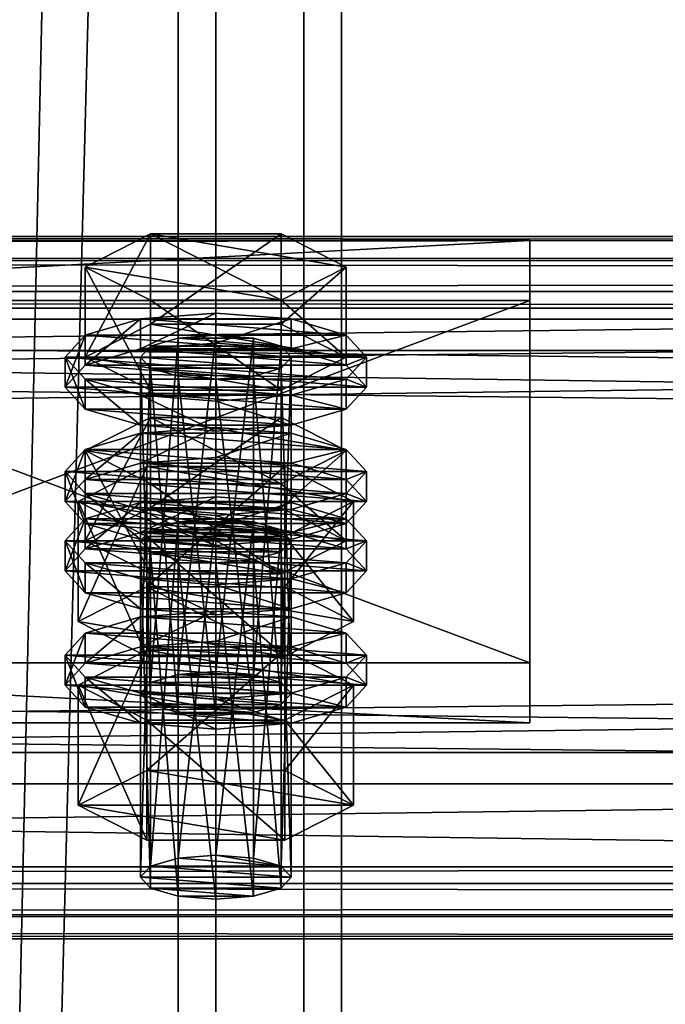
# Model space of a CAD drawing. Header units: millimetres. Extents: x 60485 to 71303, y 100 to 16900.
# Tile 374 of 656: x 68404 to 68456, y 4484 to 4563. Entities that reach past the tile are written whole.
import ezdxf

# ---------------------------------------------------------------- set-up
doc = ezdxf.new("R2010")
doc.units = ezdxf.units.MM
for name, color, linetype in [('13', 7, 'Continuous'), ('3', 7, 'Continuous'), ('4', 7, 'Continuous'), ('6', 7, 'Continuous'), ('9', 7, 'Continuous')]:
    doc.layers.add(name, color=color, linetype=linetype)

msp = doc.modelspace()

# ---------------------------------------------------------------- meshes
at = {"layer": '13', "color": 20}
mesh = msp.add_polyface(dxfattribs=at)
corners = [(68414.804, 4523.727, 4438.322), (68425.196, 4530.9, 4440.515), (68414.804, 4530.9, 4440.515), (68425.196, 4525.637, 4457.728), (68409.608, 4528.268, 4449.122), (68414, 4508.938, 4390.927), (68414.804, 4536.592, 4396.245), (68414, 4535.715, 4399.114), (68414.804, 4509.815, 4388.058), (68417, 4537.234, 4394.144), (68417, 4510.457, 4385.958), (68420, 4537.469, 4393.376), (68414.804, 4534.838, 4401.982), (68420, 4533.961, 4404.851), (68417, 4534.196, 4404.083), (68425.196, 4534.838, 4401.982), (68426, 4535.715, 4399.114), (68425.196, 4536.592, 4396.245), (68409.608, 4535.715, 4399.114), (68414.804, 4538.346, 4390.507), (68414.804, 4545.518, 4392.7), (68409.608, 4542.887, 4401.306), (68425.196, 4545.518, 4392.7), (68425.196, 4533.083, 4407.72), (68414.804, 4533.083, 4407.72), (68414.804, 4540.256, 4409.913), (68430.392, 4535.715, 4399.114), (68425.196, 4540.256, 4409.913), (68408, 4533.324, 4398.383), (68409.608, 4535.078, 4392.645), (68409.608, 4537.469, 4393.376), (68408, 4535.715, 4399.114), (68414, 4536.362, 4388.444), (68414, 4538.753, 4389.175), (68420, 4536.832, 4386.907), (68420, 4539.223, 4387.638), (68420, 4529.816, 4409.858), (68414, 4530.286, 4408.321), (68414, 4532.676, 4409.052), (68420, 4532.206, 4410.589), (68409.608, 4531.57, 4404.12), (68409.608, 4533.961, 4404.851), (68430.392, 4535.078, 4392.645), (68432, 4533.324, 4398.383), (68430.392, 4531.57, 4404.12), (68426, 4530.286, 4408.321), (68426, 4532.676, 4409.052), (68430.392, 4533.961, 4404.851), (68432, 4535.715, 4399.114), (68430.392, 4537.469, 4393.376), (68414, 4527.261, 4385.662), (68420, 4527.731, 4384.125), (68420, 4530.122, 4384.855), (68414, 4529.652, 4386.393), (68430.392, 4528.368, 4390.593), (68409.608, 4528.368, 4390.593), (68426, 4529.652, 4386.393)]
mesh.append_faces([[corners[k] for k in face] for face in [(0, 1, 2, 2), (5, 6, 7, 7), (8, 9, 6, 6), (10, 11, 9, 9), (12, 13, 14, 14), (18, 20, 21, 21), (19, 22, 20, 20), (24, 21, 25, 25), (23, 18, 24, 24), (21, 27, 25, 25), (28, 30, 31, 31), (29, 33, 30, 30), (32, 35, 33, 33), (36, 38, 39, 39), (37, 41, 38, 38), (40, 31, 41, 41), (50, 52, 53, 53), (56, 53, 52, 52)]], dxfattribs={"vtx0": -1, "color": 20})
mesh.append_faces([[corners[k] for k in face] for face in [(3, 4, 2, 2), (15, 12, 7, 7), (16, 7, 6, 6), (17, 6, 9, 9), (26, 19, 18, 18), (27, 21, 20, 20), (42, 32, 29, 29), (43, 29, 28, 28), (44, 28, 40, 40), (45, 40, 37, 37), (46, 38, 41, 41), (47, 41, 31, 31), (48, 31, 30, 30), (49, 30, 33, 33), (54, 55, 53, 53)]], dxfattribs={"vtx0": -1, "vtx2": -1, "vtx3": -1, "color": 20})
mesh.append_faces([[corners[k] for k in face] for face in [(18, 19, 20, 20), (23, 24, 25, 25), (24, 18, 21, 21), (28, 29, 30, 30), (29, 32, 33, 33), (32, 34, 35, 35), (36, 37, 38, 38), (37, 40, 41, 41), (40, 28, 31, 31), (50, 51, 52, 52)]], dxfattribs={"vtx2": -1, "vtx3": -1, "color": 20})
mesh = msp.add_polyface(dxfattribs=at)
corners = [(68430.392, 4528.268, 4449.122), (68414.804, 4530.9, 4440.515), (68425.196, 4530.9, 4440.515), (68420, 4510.692, 4385.189), (68423, 4537.234, 4394.144), (68420, 4537.469, 4393.376), (68423, 4510.457, 4385.958), (68425.196, 4536.592, 4396.245), (68420, 4533.961, 4404.851), (68414.804, 4534.838, 4401.982), (68423, 4534.196, 4404.083), (68425.196, 4534.838, 4401.982), (68414, 4535.715, 4399.114), (68426, 4535.715, 4399.114), (68414.804, 4536.592, 4396.245), (68417, 4537.234, 4394.144), (68414.804, 4538.346, 4390.507), (68425.196, 4538.346, 4390.507), (68425.196, 4545.518, 4392.7), (68430.392, 4535.715, 4399.114), (68430.392, 4542.887, 4401.306), (68425.196, 4533.083, 4407.72), (68425.196, 4540.256, 4409.913), (68414.804, 4540.256, 4409.913), (68409.608, 4535.715, 4399.114), (68414.804, 4545.518, 4392.7), (68420, 4536.832, 4386.907), (68426, 4536.362, 4388.444), (68426, 4538.753, 4389.175), (68420, 4539.223, 4387.638), (68430.392, 4535.078, 4392.645), (68430.392, 4537.469, 4393.376), (68432, 4533.324, 4398.383), (68432, 4535.715, 4399.114), (68430.392, 4531.57, 4404.12), (68430.392, 4533.961, 4404.851), (68426, 4530.286, 4408.321), (68426, 4532.676, 4409.052), (68420, 4529.816, 4409.858), (68420, 4532.206, 4410.589), (68414, 4536.362, 4388.444), (68409.608, 4535.078, 4392.645), (68408, 4533.324, 4398.383), (68409.608, 4531.57, 4404.12), (68414, 4530.286, 4408.321), (68414, 4532.676, 4409.052), (68409.608, 4533.961, 4404.851), (68408, 4535.715, 4399.114), (68409.608, 4537.469, 4393.376), (68414, 4538.753, 4389.175)]
mesh.append_faces([[corners[k] for k in face] for face in [(0, 1, 2, 2), (3, 4, 5, 5), (6, 7, 4, 4), (4, 15, 5, 5), (17, 20, 18, 18), (19, 22, 20, 20), (21, 23, 22, 22), (16, 19, 17, 17), (20, 25, 18, 18), (26, 28, 29, 29), (27, 31, 28, 28), (30, 33, 31, 31), (32, 35, 33, 33), (34, 37, 35, 35), (36, 39, 37, 37), (40, 27, 26, 26), (36, 44, 38, 38), (45, 37, 39, 39), (28, 49, 29, 29)]], dxfattribs={"vtx0": -1, "color": 20})
mesh.append_faces([[corners[k] for k in face] for face in [(8, 9, 10, 10), (10, 9, 11, 11), (11, 12, 13, 13), (13, 14, 7, 7), (7, 15, 4, 4), (19, 24, 21, 21), (22, 25, 20, 20), (27, 40, 30, 30), (30, 41, 32, 32), (32, 42, 34, 34), (34, 43, 36, 36), (37, 46, 35, 35), (35, 47, 33, 33), (33, 48, 31, 31), (31, 49, 28, 28)]], dxfattribs={"vtx0": -1, "vtx1": -1, "color": 20})
mesh.append_faces([[corners[k] for k in face] for face in [(16, 17, 18, 18), (17, 19, 20, 20), (19, 21, 22, 22), (26, 27, 28, 28), (27, 30, 31, 31), (30, 32, 33, 33), (32, 34, 35, 35), (34, 36, 37, 37), (36, 38, 39, 39)]], dxfattribs={"vtx2": -1, "vtx3": -1, "color": 20})
mesh = msp.add_polyface(dxfattribs=at)
corners = [(68425.196, 4521.973, 4444.06), (68414.804, 4521.973, 4444.06), (68417, 4522.615, 4441.96), (68423, 4522.615, 4441.96), (68420, 4522.85, 4441.191), (68409.608, 4521.096, 4446.929), (68414.804, 4523.727, 4438.322), (68414.804, 4530.9, 4440.515), (68409.608, 4528.268, 4449.122), (68425.196, 4518.465, 4455.536), (68414.804, 4518.465, 4455.536), (68414.804, 4525.637, 4457.728), (68425.196, 4525.637, 4457.728), (68409.608, 4520.46, 4440.46), (68414, 4521.744, 4436.26), (68414, 4524.135, 4436.991), (68409.608, 4522.85, 4441.191), (68420, 4522.214, 4434.722), (68420, 4524.605, 4435.453), (68430.392, 4522.85, 4441.191), (68426, 4524.135, 4436.991), (68414, 4508.938, 4390.927), (68414.804, 4509.815, 4388.058), (68414.804, 4536.592, 4396.245), (68417, 4510.457, 4385.958), (68417, 4537.234, 4394.144), (68420, 4510.692, 4385.189), (68420, 4537.469, 4393.376), (68420, 4507.184, 4396.665), (68417, 4534.196, 4404.083), (68420, 4533.961, 4404.851), (68417, 4507.419, 4395.896), (68414.804, 4534.838, 4401.982), (68414.804, 4508.061, 4393.796), (68414, 4535.715, 4399.114), (68409.03, 4514.66, 4392.676), (68414.515, 4527.001, 4386.515), (68409.03, 4524.223, 4395.6), (68414.515, 4517.438, 4383.592), (68425.485, 4527.001, 4386.515), (68425.485, 4521.445, 4404.685), (68414.515, 4521.445, 4404.685), (68430.97, 4524.223, 4395.6), (68408, 4524.223, 4395.6), (68409.608, 4525.977, 4389.862), (68409.608, 4528.368, 4390.593), (68408, 4526.614, 4396.331), (68414, 4527.261, 4385.662), (68414, 4529.652, 4386.393), (68420, 4520.715, 4407.076), (68414, 4521.185, 4405.538), (68414, 4523.575, 4406.269), (68420, 4523.105, 4407.807), (68409.608, 4522.469, 4401.338), (68409.608, 4524.86, 4402.069), (68426, 4527.261, 4385.662), (68420, 4527.731, 4384.125), (68430.392, 4525.977, 4389.862), (68432, 4524.223, 4395.6), (68430.392, 4522.469, 4401.338), (68426, 4523.575, 4406.269), (68430.392, 4524.86, 4402.069), (68432, 4526.614, 4396.331)]
mesh.append_faces([[corners[k] for k in face] for face in [(3, 2, 4, 4), (5, 7, 8, 8), (10, 8, 11, 11), (8, 12, 11, 11), (13, 15, 16, 16), (14, 18, 15, 15), (20, 15, 18, 18), (28, 29, 30, 30), (31, 32, 29, 29), (33, 34, 32, 32), (35, 36, 37, 37), (38, 39, 36, 36), (37, 40, 41, 41), (43, 45, 46, 46), (44, 48, 45, 45), (49, 51, 52, 52), (50, 54, 51, 51), (53, 46, 54, 54), (47, 55, 56, 56), (51, 60, 52, 52)]], dxfattribs={"vtx0": -1, "color": 20})
mesh.append_faces([[corners[k] for k in face] for face in [(0, 1, 2, 2), (19, 16, 15, 15), (42, 37, 36, 36), (57, 47, 44, 44), (58, 44, 43, 43), (59, 43, 53, 53), (60, 51, 54, 54), (61, 54, 46, 46), (62, 46, 45, 45)]], dxfattribs={"vtx0": -1, "vtx2": -1, "vtx3": -1, "color": 20})
mesh.append_faces([[corners[k] for k in face] for face in [(5, 6, 7, 7), (9, 10, 11, 11), (10, 5, 8, 8), (13, 14, 15, 15), (14, 17, 18, 18), (21, 22, 23, 23), (22, 24, 25, 25), (24, 26, 27, 27), (33, 21, 34, 34), (43, 44, 45, 45), (44, 47, 48, 48), (49, 50, 51, 51), (50, 53, 54, 54), (53, 43, 46, 46)]], dxfattribs={"vtx2": -1, "vtx3": -1, "color": 20})
mesh = msp.add_polyface(dxfattribs=at)
corners = [(68425.196, 4521.973, 4444.06), (68417, 4522.615, 4441.96), (68423, 4522.615, 4441.96), (68414.804, 4523.727, 4438.322), (68425.196, 4523.727, 4438.322), (68425.196, 4530.9, 4440.515), (68430.392, 4521.096, 4446.929), (68430.392, 4528.268, 4449.122), (68425.196, 4518.465, 4455.536), (68425.196, 4525.637, 4457.728), (68414.804, 4525.637, 4457.728), (68414.804, 4530.9, 4440.515), (68420, 4522.214, 4434.722), (68426, 4521.744, 4436.26), (68426, 4524.135, 4436.991), (68420, 4524.605, 4435.453), (68430.392, 4522.85, 4441.191), (68432, 4521.096, 4446.929), (68409.608, 4522.85, 4441.191), (68414, 4524.135, 4436.991), (68420, 4510.692, 4385.189), (68423, 4510.457, 4385.958), (68423, 4537.234, 4394.144), (68425.196, 4509.815, 4388.058), (68425.196, 4536.592, 4396.245), (68426, 4508.938, 4390.927), (68426, 4535.715, 4399.114), (68425.196, 4534.838, 4401.982), (68425.196, 4508.061, 4393.796), (68423, 4534.196, 4404.083), (68423, 4507.419, 4395.896), (68420, 4533.961, 4404.851), (68414.515, 4517.438, 4383.592), (68425.485, 4517.438, 4383.592), (68425.485, 4527.001, 4386.515), (68430.97, 4524.223, 4395.6), (68425.485, 4521.445, 4404.685), (68409.03, 4524.223, 4395.6), (68414.515, 4527.001, 4386.515), (68420, 4527.731, 4384.125), (68426, 4527.261, 4385.662), (68426, 4529.652, 4386.393), (68420, 4530.122, 4384.855), (68430.392, 4525.977, 4389.862), (68430.392, 4528.368, 4390.593), (68432, 4524.223, 4395.6), (68432, 4526.614, 4396.331), (68430.392, 4522.469, 4401.338), (68430.392, 4524.86, 4402.069), (68426, 4521.185, 4405.538), (68426, 4523.575, 4406.269), (68420, 4523.105, 4407.807), (68414, 4527.261, 4385.662), (68409.608, 4525.977, 4389.862), (68408, 4524.223, 4395.6), (68409.608, 4524.86, 4402.069), (68408, 4526.614, 4396.331), (68409.608, 4528.368, 4390.593), (68414, 4529.652, 4386.393)]
mesh.append_faces([[corners[k] for k in face] for face in [(4, 7, 5, 5), (6, 9, 7, 7), (8, 10, 9, 9), (3, 6, 4, 4), (12, 14, 15, 15), (13, 16, 14, 14), (23, 26, 24, 24), (25, 27, 26, 26), (28, 29, 27, 27), (30, 31, 29, 29), (33, 35, 34, 34), (35, 38, 34, 34), (39, 41, 42, 42), (40, 44, 41, 41), (43, 46, 44, 44), (45, 48, 46, 46), (47, 50, 48, 48), (49, 51, 50, 50)]], dxfattribs={"vtx0": -1, "color": 20})
mesh.append_faces([[corners[k] for k in face] for face in [(0, 1, 2, 2), (9, 11, 7, 7), (17, 18, 16, 16), (16, 19, 14, 14), (36, 37, 35, 35), (40, 52, 43, 43), (43, 53, 45, 45), (45, 54, 47, 47), (50, 55, 48, 48), (48, 56, 46, 46), (46, 57, 44, 44), (44, 58, 41, 41)]], dxfattribs={"vtx0": -1, "vtx1": -1, "color": 20})
mesh.append_faces([[corners[k] for k in face] for face in [(3, 4, 5, 5), (4, 6, 7, 7), (6, 8, 9, 9), (12, 13, 14, 14), (20, 21, 22, 22), (21, 23, 24, 24), (23, 25, 26, 26), (32, 33, 34, 34), (39, 40, 41, 41), (40, 43, 44, 44), (43, 45, 46, 46), (45, 47, 48, 48), (47, 49, 50, 50)]], dxfattribs={"vtx2": -1, "vtx3": -1, "color": 20})
mesh = msp.add_polyface(dxfattribs=at)
corners = [(68414, 4494.32, 4438.742), (68414.804, 4521.973, 4444.06), (68414, 4521.096, 4446.929), (68414.804, 4495.197, 4435.873), (68417, 4522.615, 4441.96), (68417, 4495.839, 4433.773), (68420, 4522.85, 4441.191), (68417, 4492.8, 4443.712), (68414.804, 4520.219, 4449.798), (68417, 4519.577, 4451.898), (68414.804, 4493.443, 4441.611), (68420, 4519.342, 4452.667), (68425.196, 4520.219, 4449.798), (68426, 4521.096, 4446.929), (68425.196, 4518.465, 4455.536), (68414.804, 4523.727, 4438.322), (68409.608, 4521.096, 4446.929), (68414.804, 4518.465, 4455.536), (68408, 4518.705, 4446.198), (68409.608, 4520.46, 4440.46), (68409.608, 4522.85, 4441.191), (68408, 4521.096, 4446.929), (68420, 4515.197, 4457.674), (68414, 4515.667, 4456.136), (68414, 4518.058, 4456.867), (68420, 4517.588, 4458.404), (68409.608, 4516.951, 4451.936), (68409.608, 4519.342, 4452.667), (68430.392, 4520.46, 4440.46), (68414, 4521.744, 4436.26), (68432, 4518.705, 4446.198), (68430.392, 4516.951, 4451.936), (68426, 4515.667, 4456.136), (68426, 4518.058, 4456.867), (68430.392, 4519.342, 4452.667), (68432, 4521.096, 4446.929), (68409.608, 4511.359, 4437.678), (68414, 4512.643, 4433.477), (68414, 4515.034, 4434.208), (68409.608, 4513.749, 4438.409), (68420, 4513.113, 4431.94), (68420, 4515.504, 4432.671), (68426, 4512.643, 4433.477), (68430.392, 4513.749, 4438.409), (68426, 4515.034, 4434.208), (68420, 4507.184, 4396.665), (68417, 4507.419, 4395.896), (68417, 4534.196, 4404.083), (68414.804, 4508.061, 4393.796), (68414.804, 4534.838, 4401.982), (68409.03, 4514.66, 4392.676), (68414.515, 4517.438, 4383.592), (68414.515, 4527.001, 4386.515), (68425.485, 4511.882, 4401.761), (68414.515, 4511.882, 4401.761), (68414.515, 4521.445, 4404.685), (68409.03, 4524.223, 4395.6), (68426, 4521.185, 4405.538), (68409.608, 4522.469, 4401.338), (68414, 4521.185, 4405.538), (68420, 4520.715, 4407.076)]
mesh.append_faces([[corners[k] for k in face] for face in [(0, 1, 2, 2), (3, 4, 1, 1), (5, 6, 4, 4), (7, 8, 9, 9), (10, 2, 8, 8), (8, 11, 9, 9), (14, 16, 17, 17), (18, 20, 21, 21), (22, 24, 25, 25), (23, 27, 24, 24), (26, 21, 27, 27), (32, 23, 22, 22), (24, 33, 25, 25), (36, 38, 39, 39), (37, 41, 38, 38), (37, 42, 40, 40), (44, 38, 41, 41), (54, 56, 55, 55), (57, 59, 60, 60)]], dxfattribs={"vtx0": -1, "color": 20})
mesh.append_faces([[corners[k] for k in face] for face in [(12, 8, 2, 2), (13, 2, 1, 1), (14, 15, 16, 16), (28, 29, 19, 19), (30, 19, 18, 18), (31, 18, 26, 26), (32, 26, 23, 23), (33, 24, 27, 27), (34, 27, 21, 21), (35, 21, 20, 20), (43, 39, 38, 38), (53, 51, 50, 50), (57, 58, 59, 59)]], dxfattribs={"vtx0": -1, "vtx2": -1, "vtx3": -1, "color": 20})
mesh.append_faces([[corners[k] for k in face] for face in [(18, 19, 20, 20), (22, 23, 24, 24), (23, 26, 27, 27), (26, 18, 21, 21), (36, 37, 38, 38), (37, 40, 41, 41), (45, 46, 47, 47), (46, 48, 49, 49), (50, 51, 52, 52), (53, 54, 55, 55), (54, 50, 56, 56)]], dxfattribs={"vtx2": -1, "vtx3": -1, "color": 20})
mesh = msp.add_polyface(dxfattribs=at)
corners = [(68420, 4496.074, 4433.005), (68423, 4522.615, 4441.96), (68420, 4522.85, 4441.191), (68423, 4495.839, 4433.773), (68425.196, 4521.973, 4444.06), (68425.196, 4495.197, 4435.873), (68426, 4521.096, 4446.929), (68426, 4494.32, 4438.742), (68425.196, 4520.219, 4449.798), (68425.196, 4493.443, 4441.611), (68423, 4519.577, 4451.898), (68420, 4519.342, 4452.667), (68414.804, 4520.219, 4449.798), (68414, 4521.096, 4446.929), (68414.804, 4521.973, 4444.06), (68430.392, 4521.096, 4446.929), (68414.804, 4523.727, 4438.322), (68425.196, 4518.465, 4455.536), (68426, 4521.744, 4436.26), (68430.392, 4520.46, 4440.46), (68430.392, 4522.85, 4441.191), (68432, 4518.705, 4446.198), (68432, 4521.096, 4446.929), (68430.392, 4516.951, 4451.936), (68430.392, 4519.342, 4452.667), (68426, 4515.667, 4456.136), (68426, 4518.058, 4456.867), (68420, 4515.197, 4457.674), (68420, 4517.588, 4458.404), (68414, 4521.744, 4436.26), (68420, 4522.214, 4434.722), (68409.608, 4520.46, 4440.46), (68408, 4518.705, 4446.198), (68409.608, 4516.951, 4451.936), (68409.608, 4519.342, 4452.667), (68408, 4521.096, 4446.929), (68420, 4513.113, 4431.94), (68426, 4512.643, 4433.477), (68426, 4515.034, 4434.208), (68420, 4515.504, 4432.671), (68430.392, 4511.359, 4437.678), (68430.392, 4513.749, 4438.409), (68432, 4511.995, 4444.146), (68409.608, 4513.749, 4438.409), (68414, 4515.034, 4434.208), (68426, 4508.938, 4390.927), (68425.196, 4508.061, 4393.796), (68425.196, 4534.838, 4401.982), (68423, 4507.419, 4395.896), (68423, 4534.196, 4404.083), (68420, 4507.184, 4396.665), (68420, 4533.961, 4404.851), (68425.485, 4517.438, 4383.592), (68430.97, 4514.66, 4392.676), (68430.97, 4524.223, 4395.6), (68425.485, 4511.882, 4401.761), (68425.485, 4521.445, 4404.685), (68414.515, 4521.445, 4404.685), (68414.515, 4517.438, 4383.592), (68426, 4521.185, 4405.538), (68420, 4520.715, 4407.076), (68420, 4523.105, 4407.807), (68430.392, 4522.469, 4401.338), (68409.608, 4522.469, 4401.338)]
mesh.append_faces([[corners[k] for k in face] for face in [(0, 1, 2, 2), (3, 4, 1, 1), (5, 6, 4, 4), (7, 8, 6, 6), (9, 10, 8, 8), (19, 22, 20, 20), (21, 24, 22, 22), (23, 26, 24, 24), (25, 28, 26, 26), (29, 18, 30, 30), (36, 38, 39, 39), (37, 41, 38, 38), (53, 56, 54, 54), (55, 57, 56, 56), (58, 53, 52, 52)]], dxfattribs={"vtx0": -1, "color": 20})
mesh.append_faces([[corners[k] for k in face] for face in [(11, 12, 10, 10), (10, 12, 8, 8), (8, 13, 6, 6), (6, 14, 4, 4), (15, 16, 17, 17), (18, 29, 19, 19), (19, 31, 21, 21), (21, 32, 23, 23), (23, 33, 25, 25), (26, 34, 24, 24), (24, 35, 22, 22), (42, 43, 41, 41), (41, 44, 38, 38), (53, 58, 55, 55), (62, 63, 59, 59)]], dxfattribs={"vtx0": -1, "vtx1": -1, "color": 20})
mesh.append_faces([[corners[k] for k in face] for face in [(18, 19, 20, 20), (19, 21, 22, 22), (21, 23, 24, 24), (23, 25, 26, 26), (25, 27, 28, 28), (36, 37, 38, 38), (37, 40, 41, 41), (45, 46, 47, 47), (46, 48, 49, 49), (48, 50, 51, 51), (52, 53, 54, 54), (53, 55, 56, 56), (59, 60, 61, 61)]], dxfattribs={"vtx2": -1, "vtx3": -1, "color": 20})
mesh = msp.add_polyface(dxfattribs=at)
corners = [(68414, 4494.32, 4438.742), (68414.804, 4495.197, 4435.873), (68414.804, 4521.973, 4444.06), (68417, 4495.839, 4433.773), (68417, 4522.615, 4441.96), (68420, 4496.074, 4433.005), (68420, 4522.85, 4441.191), (68420, 4492.565, 4444.48), (68417, 4492.8, 4443.712), (68417, 4519.577, 4451.898), (68420, 4519.342, 4452.667), (68414.804, 4493.443, 4441.611), (68414.804, 4520.219, 4449.798), (68414, 4521.096, 4446.929), (68425.196, 4495.197, 4435.873), (68426, 4494.32, 4438.742), (68425.196, 4493.443, 4441.611), (68423, 4492.8, 4443.712), (68409.03, 4500.041, 4440.492), (68414.515, 4502.819, 4431.407), (68414.515, 4512.382, 4434.331), (68409.03, 4509.604, 4443.415), (68425.485, 4512.382, 4434.331), (68425.485, 4497.264, 4449.577), (68414.515, 4497.264, 4449.577), (68414.515, 4506.827, 4452.5), (68430.97, 4500.041, 4440.492), (68425.485, 4506.827, 4452.5), (68430.97, 4509.604, 4443.415), (68408, 4509.604, 4443.415), (68409.608, 4511.359, 4437.678), (68409.608, 4513.749, 4438.409), (68408, 4511.995, 4444.146), (68420, 4506.096, 4454.891), (68414, 4506.566, 4453.354), (68414, 4508.957, 4454.085), (68420, 4508.487, 4455.622), (68409.608, 4507.85, 4449.153), (68409.608, 4510.241, 4449.884), (68430.392, 4511.359, 4437.678), (68414, 4512.643, 4433.477), (68432, 4509.604, 4443.415), (68430.392, 4507.85, 4449.153), (68426, 4506.566, 4453.354), (68426, 4508.957, 4454.085), (68430.392, 4510.241, 4449.884), (68432, 4511.995, 4444.146), (68425.196, 4509.815, 4388.058), (68417, 4510.457, 4385.958), (68414.804, 4509.815, 4388.058), (68426, 4508.938, 4390.927), (68414, 4508.938, 4390.927), (68425.196, 4508.061, 4393.796), (68414.804, 4508.061, 4393.796), (68423, 4507.419, 4395.896), (68417, 4507.419, 4395.896), (68425.485, 4511.882, 4401.761), (68409.03, 4514.66, 4392.676), (68414.515, 4511.882, 4401.761)]
mesh.append_faces([[corners[k] for k in face] for face in [(7, 9, 10, 10), (17, 8, 7, 7), (18, 20, 21, 21), (19, 22, 20, 20), (24, 21, 25, 25), (23, 18, 24, 24), (21, 27, 25, 25), (29, 31, 32, 32), (33, 35, 36, 36), (34, 38, 35, 35), (37, 32, 38, 38), (56, 57, 58, 58)]], dxfattribs={"vtx0": -1, "color": 20})
mesh.append_faces([[corners[k] for k in face] for face in [(14, 5, 3, 3), (14, 3, 1, 1), (15, 1, 0, 0), (16, 0, 11, 11), (17, 11, 8, 8), (26, 19, 18, 18), (28, 21, 20, 20), (39, 40, 30, 30), (41, 30, 29, 29), (42, 29, 37, 37), (43, 37, 34, 34), (44, 35, 38, 38), (45, 38, 32, 32), (46, 32, 31, 31), (47, 48, 49, 49), (50, 49, 51, 51), (52, 51, 53, 53), (54, 53, 55, 55)]], dxfattribs={"vtx0": -1, "vtx2": -1, "vtx3": -1, "color": 20})
mesh.append_faces([[corners[k] for k in face] for face in [(0, 1, 2, 2), (1, 3, 4, 4), (3, 5, 6, 6), (7, 8, 9, 9), (8, 11, 12, 12), (11, 0, 13, 13), (18, 19, 20, 20), (23, 24, 25, 25), (24, 18, 21, 21), (29, 30, 31, 31), (33, 34, 35, 35), (34, 37, 38, 38), (37, 29, 32, 32)]], dxfattribs={"vtx2": -1, "vtx3": -1, "color": 20})
mesh = msp.add_polyface(dxfattribs=at)
corners = [(68420, 4496.074, 4433.005), (68423, 4495.839, 4433.773), (68423, 4522.615, 4441.96), (68425.196, 4495.197, 4435.873), (68425.196, 4521.973, 4444.06), (68426, 4494.32, 4438.742), (68426, 4521.096, 4446.929), (68425.196, 4493.443, 4441.611), (68425.196, 4520.219, 4449.798), (68423, 4492.8, 4443.712), (68423, 4519.577, 4451.898), (68420, 4492.565, 4444.48), (68420, 4519.342, 4452.667), (68414.804, 4495.197, 4435.873), (68414, 4494.32, 4438.742), (68414.804, 4493.443, 4441.611), (68414.515, 4502.819, 4431.407), (68425.485, 4502.819, 4431.407), (68425.485, 4512.382, 4434.331), (68430.97, 4500.041, 4440.492), (68430.97, 4509.604, 4443.415), (68425.485, 4497.264, 4449.577), (68425.485, 4506.827, 4452.5), (68414.515, 4506.827, 4452.5), (68409.03, 4500.041, 4440.492), (68409.03, 4509.604, 4443.415), (68414.515, 4512.382, 4434.331), (68430.392, 4511.359, 4437.678), (68432, 4509.604, 4443.415), (68432, 4511.995, 4444.146), (68430.392, 4513.749, 4438.409), (68430.392, 4507.85, 4449.153), (68430.392, 4510.241, 4449.884), (68426, 4506.566, 4453.354), (68426, 4508.957, 4454.085), (68420, 4506.096, 4454.891), (68420, 4508.487, 4455.622), (68426, 4512.643, 4433.477), (68414, 4512.643, 4433.477), (68409.608, 4511.359, 4437.678), (68408, 4509.604, 4443.415), (68409.608, 4507.85, 4449.153), (68414, 4506.566, 4453.354), (68414, 4508.957, 4454.085), (68409.608, 4510.241, 4449.884), (68408, 4511.995, 4444.146), (68417, 4510.457, 4385.958), (68423, 4510.457, 4385.958), (68420, 4510.692, 4385.189), (68425.196, 4509.815, 4388.058), (68414.804, 4509.815, 4388.058), (68426, 4508.938, 4390.927), (68414, 4508.938, 4390.927), (68425.196, 4508.061, 4393.796), (68414.804, 4508.061, 4393.796), (68423, 4507.419, 4395.896), (68417, 4507.419, 4395.896), (68420, 4507.184, 4396.665)]
mesh.append_faces([[corners[k] for k in face] for face in [(9, 12, 10, 10), (0, 3, 1, 1), (17, 20, 18, 18), (19, 22, 20, 20), (21, 23, 22, 22), (16, 19, 17, 17), (20, 26, 18, 18), (27, 29, 30, 30), (28, 32, 29, 29), (31, 34, 32, 32), (33, 36, 34, 34), (33, 42, 35, 35), (43, 34, 36, 36), (46, 47, 48, 48), (55, 56, 57, 57)]], dxfattribs={"vtx0": -1, "color": 20})
mesh.append_faces([[corners[k] for k in face] for face in [(3, 13, 5, 5), (5, 14, 7, 7), (7, 15, 9, 9), (19, 24, 21, 21), (22, 25, 20, 20), (37, 38, 27, 27), (27, 39, 28, 28), (28, 40, 31, 31), (31, 41, 33, 33), (34, 44, 32, 32), (32, 45, 29, 29), (47, 46, 49, 49), (49, 50, 51, 51), (51, 52, 53, 53), (53, 54, 55, 55)]], dxfattribs={"vtx0": -1, "vtx1": -1, "color": 20})
mesh.append_faces([[corners[k] for k in face] for face in [(0, 1, 2, 2), (1, 3, 4, 4), (3, 5, 6, 6), (5, 7, 8, 8), (7, 9, 10, 10), (9, 11, 12, 12), (16, 17, 18, 18), (17, 19, 20, 20), (19, 21, 22, 22), (27, 28, 29, 29), (28, 31, 32, 32), (31, 33, 34, 34), (33, 35, 36, 36)]], dxfattribs={"vtx2": -1, "vtx3": -1, "color": 20})
at = {"layer": '3', "color": 91}
mesh = msp.add_polyface(dxfattribs=at)
corners = [(68370, 8485, 5564.7), (68430, 8485, 5564.7), (68430, 145.041, 3014.919), (68370, 145.041, 3014.919), (68370, 271.84, 2970.03), (68430, 271.84, 2970.03), (68430, 8485, 5481.045), (68370, 8485, 5481.045), (68370, 145.041, 2970.03), (68427, 8485, 5484.182), (68373, 8485, 5484.182), (68373, 8485, 5561.563), (68427, 8485, 5561.563), (68373, 145.041, 3011.782), (68427, 145.041, 3011.782), (68373, 261.579, 2970.03), (68373, 145.041, 2970.03), (68427, 261.579, 2970.03), (68427, 145.041, 2970.03), (68430, 145.041, 2970.03)]
mesh.append_faces([[corners[k] for k in face] for face in [(0, 2, 3, 3), (4, 6, 7, 7), (4, 3, 8, 8), (0, 4, 7, 7), (12, 13, 14, 14), (15, 11, 10, 10), (13, 15, 16, 16), (17, 10, 9, 9), (17, 14, 18, 18), (12, 17, 9, 9), (8, 13, 16, 16), (18, 2, 19, 19), (5, 1, 6, 6), (2, 5, 19, 19), (5, 18, 19, 19), (15, 8, 16, 16)]], dxfattribs={"vtx0": -1, "color": 91})
mesh.append_faces([[corners[k] for k in face] for face in [(3, 4, 0, 0), (0, 11, 1, 1), (11, 7, 10, 10), (10, 7, 9, 9), (1, 12, 6, 6), (12, 1, 11, 11), (6, 9, 7, 7), (11, 15, 13, 13), (14, 17, 12, 12), (2, 14, 3, 3), (3, 13, 8, 8), (1, 5, 2, 2), (18, 5, 17, 17), (17, 5, 15, 15), (8, 15, 4, 4), (4, 15, 5, 5)]], dxfattribs={"vtx0": -1, "vtx1": -1, "color": 91})
mesh.append_faces([[corners[k] for k in face] for face in [(11, 0, 7, 7), (6, 12, 9, 9), (2, 18, 14, 14), (3, 14, 13, 13)]], dxfattribs={"vtx0": -1, "vtx2": -1, "vtx3": -1, "color": 91})
mesh.append_faces([[corners[k] for k in face] for face in [(0, 1, 2, 2), (4, 5, 6, 6), (12, 11, 13, 13), (17, 15, 10, 10)]], dxfattribs={"vtx2": -1, "vtx3": -1, "color": 91})
mesh = msp.add_polyface(dxfattribs=at)
corners = [(68445, 4540.215, 4358.743), (68355, 4540.215, 4358.743), (68355, 4506.592, 4468.718), (68445, 4506.592, 4468.718), (68355, 4544.996, 4360.205), (68355, 4511.373, 4470.18), (68445, 4544.996, 4360.205), (68445, 4511.373, 4470.18)]
mesh.append_faces([[corners[k] for k in face] for face in [(0, 2, 3, 3), (1, 5, 2, 2), (4, 7, 5, 5), (6, 3, 7, 7), (1, 6, 4, 4), (3, 5, 7, 7)]], dxfattribs={"vtx0": -1, "color": 91})
mesh.append_faces([[corners[k] for k in face] for face in [(0, 1, 2, 2), (1, 4, 5, 5), (4, 6, 7, 7), (6, 0, 3, 3), (1, 0, 6, 6), (3, 2, 5, 5)]], dxfattribs={"vtx2": -1, "vtx3": -1, "color": 91})
at = {"layer": '4', "color": 171}
mesh = msp.add_polyface(dxfattribs=at)
corners = [(68383, 4956.567, 3030.03), (68417, 4956.567, 3030.03), (68417, 3430.709, 3935.792), (68383, 3430.709, 3935.792), (68417, 5062.356, 3030.03), (68417, 3500.535, 3957.14), (68383, 5062.356, 3030.03), (68383, 3500.535, 3957.14), (68380, 4950.69, 3030.03), (68380, 5068.233, 3030.03), (68380, 3504.415, 3958.326), (68380, 3426.83, 3934.606), (68420, 5068.233, 3030.03), (68420, 3504.415, 3958.326), (68420, 4950.69, 3030.03), (68420, 3426.83, 3934.606)]
mesh.append_faces([[corners[k] for k in face] for face in [(0, 2, 3, 3), (1, 5, 2, 2), (4, 7, 5, 5), (6, 3, 7, 7), (8, 10, 11, 11), (9, 13, 10, 10), (12, 15, 13, 13), (14, 11, 15, 15)]], dxfattribs={"vtx0": -1, "color": 171})
mesh.append_faces([[corners[k] for k in face] for face in [(9, 6, 12, 12), (6, 8, 0, 0), (0, 8, 1, 1), (12, 4, 14, 14), (4, 12, 6, 6), (14, 1, 8, 8), (11, 3, 15, 15), (3, 10, 7, 7), (7, 10, 5, 5), (15, 2, 13, 13), (2, 15, 3, 3), (13, 5, 10, 10)]], dxfattribs={"vtx0": -1, "vtx1": -1, "color": 171})
mesh.append_faces([[corners[k] for k in face] for face in [(6, 9, 8, 8), (14, 4, 1, 1), (3, 11, 10, 10), (13, 2, 5, 5)]], dxfattribs={"vtx0": -1, "vtx2": -1, "vtx3": -1, "color": 171})
mesh.append_faces([[corners[k] for k in face] for face in [(0, 1, 2, 2), (1, 4, 5, 5), (4, 6, 7, 7), (6, 0, 3, 3), (8, 9, 10, 10), (9, 12, 13, 13), (12, 14, 15, 15), (14, 8, 11, 11)]], dxfattribs={"vtx2": -1, "vtx3": -1, "color": 171})
at = {"layer": '6', "color": 2}
mesh = msp.add_polyface(dxfattribs=at)
corners = [(68373, 8445, 2973.03), (68427, 8445, 2973.03), (68427, 281.652, 2973.03), (68373, 281.652, 2973.03), (68427, 8445, 3027.03), (68427, 458.279, 3027.03), (68373, 8445, 3027.03), (68373, 458.279, 3027.03), (68370, 8445, 2970.03), (68370, 8445, 3030.03), (68370, 468.091, 3030.03), (68370, 271.84, 2970.03), (68430, 8445, 3030.03), (68430, 468.091, 3030.03), (68430, 8445, 2970.03), (68430, 271.84, 2970.03)]
mesh.append_faces([[corners[k] for k in face] for face in [(0, 2, 3, 3), (1, 5, 2, 2), (4, 7, 5, 5), (6, 3, 7, 7), (8, 10, 11, 11), (9, 13, 10, 10), (12, 15, 13, 13), (14, 11, 15, 15)]], dxfattribs={"vtx0": -1, "color": 2})
mesh.append_faces([[corners[k] for k in face] for face in [(9, 6, 12, 12), (6, 8, 0, 0), (0, 8, 1, 1), (12, 4, 14, 14), (4, 12, 6, 6), (14, 1, 8, 8), (11, 3, 15, 15), (3, 10, 7, 7), (7, 10, 5, 5), (15, 2, 13, 13), (2, 15, 3, 3), (13, 5, 10, 10)]], dxfattribs={"vtx0": -1, "vtx1": -1, "color": 2})
mesh.append_faces([[corners[k] for k in face] for face in [(6, 9, 8, 8), (14, 4, 1, 1), (3, 11, 10, 10), (13, 2, 5, 5)]], dxfattribs={"vtx0": -1, "vtx2": -1, "vtx3": -1, "color": 2})
mesh.append_faces([[corners[k] for k in face] for face in [(0, 1, 2, 2), (1, 4, 5, 5), (4, 6, 7, 7), (6, 0, 3, 3), (8, 9, 10, 10), (9, 12, 13, 13), (12, 14, 15, 15), (14, 8, 11, 11)]], dxfattribs={"vtx2": -1, "vtx3": -1, "color": 2})
at = {"layer": '9', "color": 243}
mesh = msp.add_polyface(dxfattribs=at)
corners = [(68700, 4493.802, 4349.78), (68700, 4538.747, 4363.527), (65500, 4538.747, 4363.527), (65500, 4493.802, 4349.78), (68700, 4504.231, 4476.367), (65500, 4504.231, 4476.367), (68700, 4539.613, 4487.189), (65500, 4539.613, 4487.189), (68700, 4543.415, 4474.758), (65500, 4543.415, 4474.758), (68700, 4545.328, 4475.343), (65500, 4545.328, 4475.343), (68700, 4540.94, 4489.687), (65500, 4540.94, 4489.687), (68700, 4501.734, 4477.694), (65500, 4501.734, 4477.694), (68700, 4536.249, 4364.855), (65500, 4536.249, 4364.855), (68700, 4495.13, 4352.277), (65500, 4495.13, 4352.277), (68700, 4491.327, 4364.709), (65500, 4491.327, 4364.709), (68700, 4489.415, 4364.124), (65500, 4489.415, 4364.124)]
mesh.append_faces([[corners[k] for k in face] for face in [(0, 2, 3, 3), (1, 5, 2, 2), (4, 7, 5, 5), (6, 9, 7, 7), (8, 11, 9, 9), (10, 13, 11, 11), (12, 15, 13, 13), (14, 17, 15, 15), (16, 19, 17, 17), (18, 21, 19, 19), (20, 23, 21, 21), (22, 3, 23, 23), (8, 12, 10, 10), (18, 22, 20, 20), (11, 7, 9, 9), (3, 21, 23, 23)]], dxfattribs={"vtx0": -1, "color": 243})
mesh.append_faces([[corners[k] for k in face] for face in [(14, 1, 16, 16), (16, 0, 18, 18), (22, 18, 0, 0), (2, 19, 3, 3), (19, 2, 17, 17), (17, 2, 15, 15), (15, 5, 13, 13), (13, 7, 11, 11), (21, 3, 19, 19)]], dxfattribs={"vtx0": -1, "vtx1": -1, "color": 243})
mesh.append_faces([[corners[k] for k in face] for face in [(12, 8, 6, 6), (6, 14, 12, 12), (14, 6, 4, 4), (14, 4, 1, 1), (16, 1, 0, 0), (15, 2, 5, 5), (13, 5, 7, 7)]], dxfattribs={"vtx0": -1, "vtx2": -1, "vtx3": -1, "color": 243})
mesh.append_faces([[corners[k] for k in face] for face in [(0, 1, 2, 2), (1, 4, 5, 5), (4, 6, 7, 7), (6, 8, 9, 9), (8, 10, 11, 11), (10, 12, 13, 13), (12, 14, 15, 15), (14, 16, 17, 17), (16, 18, 19, 19), (18, 20, 21, 21), (20, 22, 23, 23), (22, 0, 3, 3)]], dxfattribs={"vtx2": -1, "vtx3": -1, "color": 243})
mesh = msp.add_polyface(dxfattribs=at)
corners = [(71300, 4493.802, 4349.78), (71300, 4538.747, 4363.527), (68100, 4538.747, 4363.527), (68100, 4493.802, 4349.78), (71300, 4504.231, 4476.367), (68100, 4504.231, 4476.367), (71300, 4539.613, 4487.189), (68100, 4539.613, 4487.189), (71300, 4543.415, 4474.758), (68100, 4543.415, 4474.758), (71300, 4545.328, 4475.343), (68100, 4545.328, 4475.343), (71300, 4540.94, 4489.687), (68100, 4540.94, 4489.687), (71300, 4501.734, 4477.694), (68100, 4501.734, 4477.694), (71300, 4536.249, 4364.855), (68100, 4536.249, 4364.855), (71300, 4495.13, 4352.277), (68100, 4495.13, 4352.277), (71300, 4491.327, 4364.709), (68100, 4491.327, 4364.709), (71300, 4489.415, 4364.124), (68100, 4489.415, 4364.124)]
mesh.append_faces([[corners[k] for k in face] for face in [(0, 2, 3, 3), (1, 5, 2, 2), (4, 7, 5, 5), (6, 9, 7, 7), (8, 11, 9, 9), (10, 13, 11, 11), (12, 15, 13, 13), (14, 17, 15, 15), (16, 19, 17, 17), (18, 21, 19, 19), (20, 23, 21, 21), (22, 3, 23, 23), (8, 12, 10, 10), (18, 22, 20, 20), (11, 7, 9, 9)]], dxfattribs={"vtx0": -1, "color": 243})
mesh.append_faces([[corners[k] for k in face] for face in [(12, 6, 14, 14), (14, 1, 16, 16), (16, 0, 18, 18), (22, 18, 0, 0), (3, 19, 23, 23), (19, 2, 17, 17), (17, 2, 15, 15), (15, 5, 13, 13), (13, 7, 11, 11)]], dxfattribs={"vtx0": -1, "vtx1": -1, "color": 243})
mesh.append_faces([[corners[k] for k in face] for face in [(12, 8, 6, 6), (14, 6, 4, 4), (14, 4, 1, 1), (16, 1, 0, 0), (19, 3, 2, 2), (15, 2, 5, 5), (13, 5, 7, 7)]], dxfattribs={"vtx0": -1, "vtx2": -1, "vtx3": -1, "color": 243})
mesh.append_faces([[corners[k] for k in face] for face in [(21, 23, 19, 19)]], dxfattribs={"vtx1": -1, "color": 243})
mesh.append_faces([[corners[k] for k in face] for face in [(0, 1, 2, 2), (1, 4, 5, 5), (4, 6, 7, 7), (6, 8, 9, 9), (8, 10, 11, 11), (10, 12, 13, 13), (12, 14, 15, 15), (14, 16, 17, 17), (16, 18, 19, 19), (18, 20, 21, 21), (20, 22, 23, 23), (22, 0, 3, 3)]], dxfattribs={"vtx2": -1, "vtx3": -1, "color": 243})

doc.saveas('drawing.dxf')
